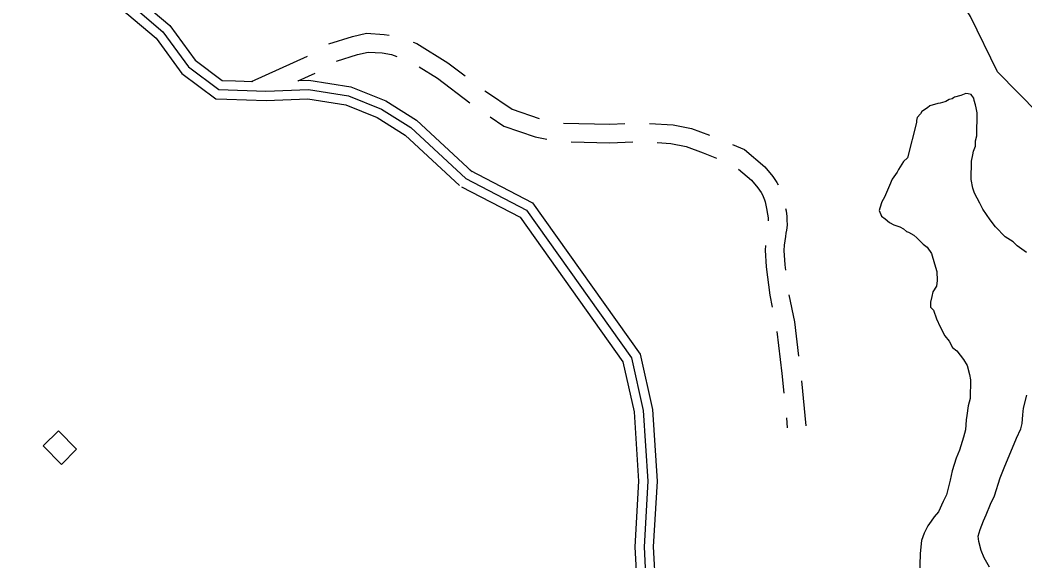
# Model space of a CAD drawing. Extents: x 3192986 to 3230865, y 867483 to 892886.
# Drawn here: x 3213289 to 3214907, y 885611 to 886481 of the extents above; entities that cross this region are included whole.
import ezdxf

# ---------------------------------------------------------------- set-up
doc = ezdxf.new("R2010")
doc.units = 0
for name, color, linetype in [('V-BLDG-OTLN', 7, 'Continuous'), ('V-ROAD-CNTR', 7, 'Continuous'), ('V-SITE-VEGE', 7, 'Continuous'), ('V-TOPO-SHOR', 7, 'Continuous')]:
    doc.layers.add(name, color=color, linetype=linetype)

msp = doc.modelspace()

# ---------------------------------------------------------------- linework, layer by layer
at = {"layer": 'V-BLDG-OTLN'}
msp.add_lwpolyline([(3213355.4, 885766.4), (3213325.9, 885796.1), (3213350.5, 885820.5), (3213380, 885790.9)], close=True, dxfattribs=at)
at = {"layer": 'V-ROAD-CNTR'}
for p, q in [((3213661.4, 886382.6), (3213751.5, 886423.4)), ((3213736.5, 886383.6), (3213763.9, 886396)), ((3214547.1, 885901), (3214554.4, 885828.2)), ((3214522.9, 885841.2), (3214524.5, 885825.2))]:
    msp.add_line(p, q, dxfattribs=at)
for points in [[(3213320.1, 886739.6), (3213323.7, 886726.7), (3213319.3, 886664.2), (3213334.7, 886622.1), (3213387.7, 886570.2), (3213432.9, 886548.9), (3213479.5, 886515.3), (3213529.8, 886472.6), (3213570.9, 886416.8), (3213614.4, 886384.3), (3213635.9, 886383.5)], [(3213289.7, 886737), (3213293.4, 886723.7), (3213288.9, 886659.9), (3213308.8, 886605.4), (3213370.4, 886545.2), (3213417.6, 886522.9), (3213460.9, 886491.7), (3213507.8, 886452), (3213549.3, 886395.5), (3213603.9, 886354.6), (3213622, 886354)], [(3213470.2, 886503.5), (3213518.8, 886462.3), (3213560.1, 886406.1), (3213609.2, 886369.5), (3213684.9, 886366.8), (3213753.1, 886369.4), (3213817.7, 886359.6), (3213870.8, 886337.9), (3213918.1, 886308.2), (3214006.5, 886226.3)], [(3213786.1, 886443), (3213824.3, 886455), (3213846.9, 886460), (3213875.4, 886458.2), (3213883.4, 886456.9)], [(3213921.7, 886445.6), (3213927.9, 886443.5), (3213977.9, 886412.7), (3214005.6, 886391.7)], [(3213798.6, 886415.4), (3213832.1, 886426), (3213849.3, 886429.8), (3213871.9, 886428.4), (3213887.3, 886425.8), (3213895.7, 886422.9)], [(3213931.6, 886406), (3213960.9, 886387.9), (3214013.2, 886348.3)], [(3213635.9, 886383.5), (3213663.7, 886382.6)], [(3213736.4, 886383.8), (3213754, 886384.4), (3213821.7, 886374.1), (3213877.7, 886351.3), (3213927.2, 886320.1), (3214016.7, 886237.3)], [(3214037.4, 886367.5), (3214040, 886365.6), (3214081.4, 886337.9), (3214125, 886322.7)], [(3213622, 886354), (3213685, 886351.8), (3213752.3, 886354.4), (3213813.6, 886345), (3213863.9, 886324.5), (3213908.9, 886296.2), (3213996.3, 886215.3)], [(3214045.9, 886325.5), (3214067.9, 886310.8), (3214118.3, 886293.3), (3214137.4, 886289.7)], [(3214163.8, 886315.6), (3214238.6, 886313.7), (3214262.7, 886314.6)], [(3214302.3, 886314.9), (3214340.8, 886312.8), (3214370, 886306.7), (3214399.3, 886296)], [(3214176.6, 886285.2), (3214238.8, 886283.7), (3214275.5, 886285.1)], [(3214315.1, 886284.2), (3214336.9, 886282.9), (3214361.7, 886277.7), (3214389.1, 886267.8), (3214410.5, 886258.9)], [(3214436.1, 886280.8), (3214455.5, 886272.8), (3214488.5, 886245), (3214500.9, 886229.7), (3214507.7, 886220.1), (3214509.9, 886216.3)], [(3214013.4, 886239.6), (3214114.3, 886187.2), (3214287.6, 885943.8), (3214307.3, 885854.9), (3214315, 885739.3), (3214308.7, 885633.8), (3214312.3, 885567.4), (3214317.6, 885496.1), (3214340.9, 885462.3), (3214381.1, 885422.2), (3214425.3, 885376)], [(3214446.1, 886241.5), (3214467, 886223.9), (3214477, 886211.6), (3214482.5, 886203.8), (3214484.7, 886200), (3214487.8, 886192), (3214488.6, 886188.8), (3214491, 886178.3), (3214492.8, 886169), (3214493.8, 886162.9), (3214493.7, 886159.8), (3214493.8, 886158.3)], [(3214006.5, 886226.3), (3214104.2, 886175.5), (3214273.6, 885937.6), (3214292.4, 885852.8), (3214300, 885739.2), (3214293.7, 885633.8), (3214297.3, 885566.4), (3214303, 885490.9), (3214329.3, 885452.7), (3214370.4, 885411.7), (3214404.8, 885375.7), (3214433.8, 885351.8), (3214433.4, 885350.9)], [(3213999.6, 886213), (3214094.1, 886163.9), (3214259.6, 885931.3), (3214277.6, 885850.7), (3214284.9, 885739.2), (3214278.7, 885633.9), (3214282.4, 885565.4), (3214288.3, 885485.7), (3214317.7, 885443), (3214359.7, 885401.2), (3214394.6, 885364.7), (3214415.2, 885347.7)], [(3214521.6, 886178.3), (3214522.4, 886174.2), (3214523.8, 886165), (3214523.7, 886160), (3214524, 886151.4), (3214522.9, 886143.3), (3214522.3, 886138.5), (3214521.8, 886132.8), (3214519.5, 886118.9), (3214518.7, 886110.6), (3214520.4, 886087.2), (3214521.5, 886079)], [(3214489.3, 886118.7), (3214488.6, 886110.9), (3214490.5, 886084.2), (3214496.4, 886038.8), (3214500.3, 886019.5)], [(3214526.9, 886039.4), (3214535.8, 885995.5), (3214542.6, 885940.7)], [(3214507.5, 885980.2), (3214515.8, 885912.7), (3214519, 885880.9)]]:
    msp.add_lwpolyline(points, dxfattribs=at)
at = {"layer": 'V-SITE-VEGE'}
for p, q in [((3214779.9, 886350.5), (3214777.9, 886349.6)), ((3214784.9, 886353.4), (3214779.9, 886350.5)), ((3214789.9, 886354.3), (3214784.9, 886353.4)), ((3214791.9, 886356.3), (3214789.9, 886354.3)), ((3214793.9, 886357.2), (3214791.9, 886356.3)), ((3214803.9, 886360), (3214793.9, 886357.2)), ((3214811.9, 886362.9), (3214803.9, 886360)), ((3214815.9, 886362.8), (3214811.9, 886362.9)), ((3214820.8, 886361.7), (3214815.9, 886362.8)), ((3214821.8, 886359.7), (3214820.8, 886361.7)), ((3214824.7, 886355.7), (3214821.8, 886359.7)), ((3214825.6, 886351.7), (3214824.7, 886355.7)), ((3214827.5, 886344.7), (3214825.6, 886351.7)), ((3214740.9, 886334.4), (3214738.9, 886330.4)), ((3214750, 886340.2), (3214740.9, 886334.4)), ((3214754, 886343.1), (3214750, 886340.2)), ((3214766.9, 886346.8), (3214754, 886343.1)), ((3214770.9, 886347.7), (3214766.9, 886346.8)), ((3214777.9, 886349.6), (3214770.9, 886347.7)), ((3214828.4, 886339.8), (3214827.5, 886344.7)), ((3214830.2, 886331.8), (3214828.4, 886339.8)), ((3214733.8, 886324.6), (3214732.7, 886319.6)), ((3214732.7, 886319.6), (3214732.7, 886316.7)), ((3214738.9, 886330.4), (3214733.8, 886324.6)), ((3214829.5, 886295.1), (3214830.2, 886331.8)), ((3214732.7, 886316.7), (3214717.8, 886259.4)), ((3214827.3, 886278.2), (3214827.4, 886287.2)), ((3214827.4, 886287.2), (3214829.5, 886295.1)), ((3214823, 886264.4), (3214824.1, 886270.4)), ((3214824.1, 886270.4), (3214827.3, 886278.2)), ((3214711.7, 886253.5), (3214703.5, 886240.8)), ((3214717.8, 886259.4), (3214711.7, 886253.5)), ((3214820.4, 886224.8), (3214820.9, 886254.5)), ((3214820.9, 886254.5), (3214823, 886264.4)), ((3214703.5, 886240.8), (3214701.5, 886236.8)), ((3214693.3, 886225.1), (3214689.2, 886215.2)), ((3214701.5, 886236.8), (3214693.3, 886225.1)), ((3214823.1, 886210.8), (3214820.4, 886224.8)), ((3214689.2, 886215.2), (3214680.9, 886196.5)), ((3214825.9, 886202.8), (3214823.1, 886210.8)), ((3214676.8, 886188.6), (3214673.6, 886178.8)), ((3214680.9, 886196.5), (3214676.8, 886188.6)), ((3214834.6, 886186.8), (3214825.9, 886202.8)), ((3214673.6, 886178.8), (3214672.6, 886174.8)), ((3214672.6, 886174.8), (3214676.4, 886165.8)), ((3214839.4, 886176.8), (3214834.6, 886186.8)), ((3214851, 886159.7), (3214839.4, 886176.8)), ((3214676.4, 886165.8), (3214682.3, 886161.7)), ((3214682.3, 886161.7), (3214689.1, 886155.7)), ((3214859.7, 886148.6), (3214851, 886159.7)), ((3214689.1, 886155.7), (3214696, 886151.6)), ((3214696, 886151.6), (3214705.8, 886148.4)), ((3214705.8, 886148.4), (3214711.8, 886145.3)), ((3214711.8, 886145.3), (3214716.6, 886141.3)), ((3214716.6, 886141.3), (3214719.6, 886140.2)), ((3214719.6, 886140.2), (3214728.4, 886135.1)), ((3214875.3, 886132.5), (3214859.7, 886148.6)), ((3214728.4, 886135.1), (3214733.3, 886131)), ((3214733.3, 886131), (3214743.1, 886120.9)), ((3214888, 886124.3), (3214875.3, 886132.5)), ((3214894.9, 886118.2), (3214888, 886124.3)), ((3214743.1, 886120.9), (3214749.9, 886115.9)), ((3214749.9, 886115.9), (3214756.7, 886105.8)), ((3214909.6, 886107.1), (3214894.9, 886118.2)), ((3214756.7, 886105.8), (3214761.4, 886088.9)), ((3214761.4, 886088.9), (3214765.1, 886076.9)), ((3214765.1, 886076.9), (3214765.8, 886062)), ((3214765.8, 886062), (3214764.7, 886053.1)), ((3214758.6, 886044.2), (3214757.4, 886036.3)), ((3214764.7, 886053.1), (3214758.6, 886044.2)), ((3214755.3, 886027.4), (3214755.2, 886019.5)), ((3214757.4, 886036.3), (3214755.3, 886027.4)), ((3214755.2, 886019.5), (3214760, 886014.4)), ((3214760, 886014.4), (3214764.8, 886000.5)), ((3214764.8, 886000.5), (3214770.5, 885987.5)), ((3214770.5, 885987.5), (3214778.2, 885973.4)), ((3214778.2, 885973.4), (3214784.9, 885964.4)), ((3214784.9, 885964.4), (3214790.7, 885954.3)), ((3214790.7, 885954.3), (3214797.6, 885949.3)), ((3214797.6, 885949.3), (3214808.2, 885935.2)), ((3214808.2, 885935.2), (3214814, 885925.2)), ((3214814, 885925.2), (3214817.7, 885911.2)), ((3214817.7, 885911.2), (3214819.6, 885902.2)), ((3214819.6, 885902.2), (3214819, 885872.5)), ((3214819, 885872.5), (3214815.9, 885860.6)), ((3214905.1, 885857), (3214910.4, 885877.8)), ((3214815.9, 885860.6), (3214813.6, 885844.8)), ((3214903.9, 885846.1), (3214905.1, 885857)), ((3214812.5, 885837.8), (3214811.2, 885822)), ((3214813.6, 885844.8), (3214812.5, 885837.8)), ((3214902.7, 885832.3), (3214903.9, 885846.1)), ((3214811.2, 885822), (3214808, 885810.1)), ((3214893.3, 885808.6), (3214900.5, 885823.4)), ((3214900.5, 885823.4), (3214902.7, 885832.3)), ((3214808, 885810.1), (3214801.7, 885789.4)), ((3214887.1, 885792.8), (3214893.3, 885808.6)), ((3214801.7, 885789.4), (3214796.5, 885776.6)), ((3214874.7, 885763.3), (3214887.1, 885792.8)), ((3214796.5, 885776.6), (3214790.2, 885755.9)), ((3214790.2, 885755.9), (3214786.9, 885741)), ((3214867.4, 885744.6), (3214874.7, 885763.3)), ((3214786.9, 885741), (3214780.6, 885717.3)), ((3214857.9, 885715.9), (3214867.4, 885744.6)), ((3214775.4, 885706.5), (3214768.1, 885689.8)), ((3214780.6, 885717.3), (3214775.4, 885706.5)), ((3214851.7, 885702.2), (3214857.9, 885715.9)), ((3214768.1, 885689.8), (3214761.1, 885681.9)), ((3214844.5, 885685.4), (3214851.7, 885702.2)), ((3214756, 885675.1), (3214750.9, 885667.2)), ((3214761.1, 885681.9), (3214756, 885675.1)), ((3214835.1, 885661.8), (3214840.4, 885675.6)), ((3214840.4, 885675.6), (3214844.5, 885685.4)), ((3214744.7, 885655.4), (3214740.5, 885643.6)), ((3214750.9, 885667.2), (3214744.7, 885655.4)), ((3214832, 885650.9), (3214835.1, 885661.8)), ((3214740.5, 885643.6), (3214738.2, 885622.8)), ((3214832.8, 885642), (3214832, 885650.9)), ((3214836.5, 885628), (3214832.8, 885642)), ((3214738.2, 885622.8), (3214737.5, 885586.1)), ((3214841.3, 885616), (3214836.5, 885628)), ((3214849.9, 885601), (3214841.3, 885616))]:
    msp.add_line(p, q, dxfattribs=at)
at = {"layer": 'V-TOPO-SHOR'}
msp.add_lwpolyline([(3216238.3, 885062.7), (3216150.6, 885174.7), (3216095.6, 885230.7), (3215952.1, 885321), (3215885.7, 885343.9), (3215808.2, 885377.9), (3215719.7, 885412.1), (3215620.2, 885457.5), (3215598.3, 885491.1), (3215554.4, 885547), (3215533.1, 885636.1), (3215489.5, 885725.4), (3215391.4, 885915.2), (3215369.5, 885948.7), (3215072, 886196), (3214929, 886330.7), (3214863, 886397.9), (3214819.4, 886487.2), (3214764.8, 886576.6)], dxfattribs=at)

doc.saveas('drawing.dxf')
